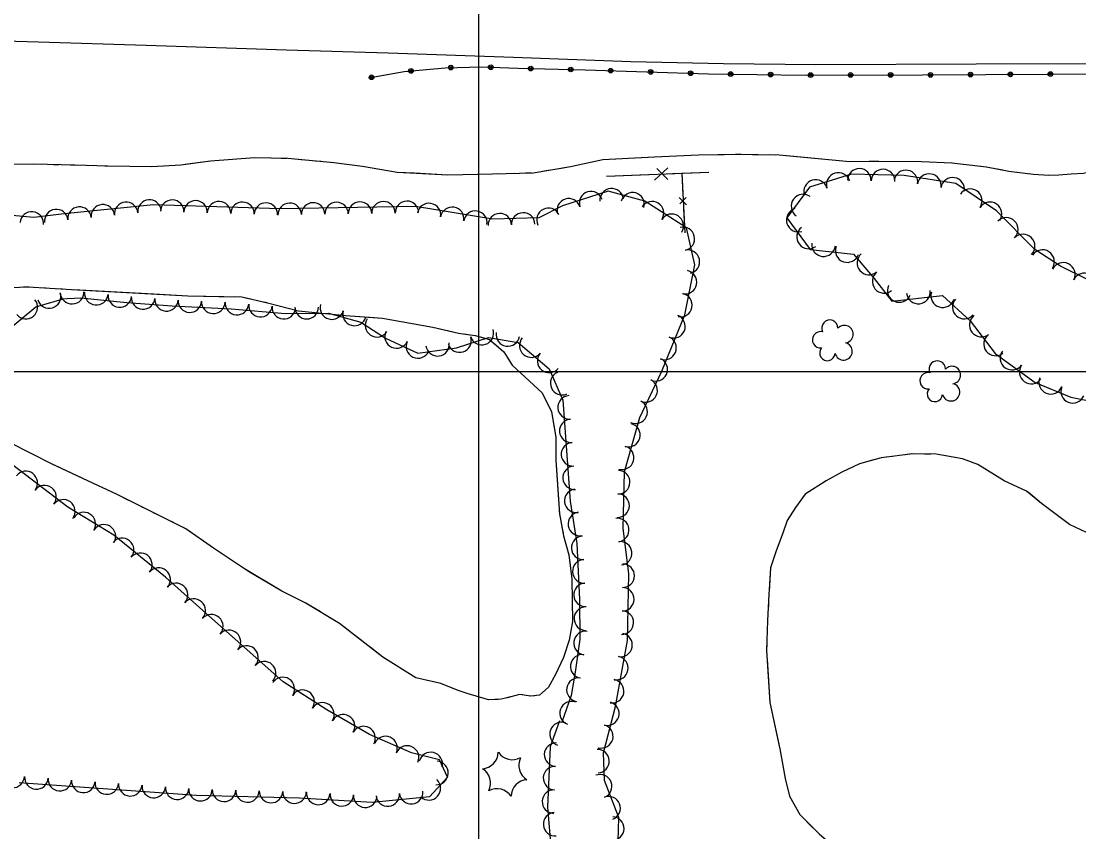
# Model space of a CAD drawing. Extents: x 353423 to 364002, y 127000 to 201942.
# Drawn here: x 359844.4 to 360203.9, y 147843.6 to 148118.9 of the extents above; entities that cross this region are included whole.
import ezdxf

# ---------------------------------------------------------------- set-up
doc = ezdxf.new("R2010")
doc.units = 0
for name, color, linetype in [('E_DTM_SlopeBottom', 7, 'Continuous'), ('E_DTM_SlopeTop', 7, 'Continuous'), ('E_FEN_Generic', 7, 'Continuous'), ('E_LAND_TreeLine', 7, 'Continuous'), ('E_MISCPROP', 7, 'Continuous'), ('E_STRUCT_WingWall', 7, 'Continuous')]:
    doc.layers.add(name, color=color, linetype=linetype)

msp = doc.modelspace()

# ---------------------------------------------------------------- linework, layer by layer
at = {"layer": 'E_DTM_SlopeBottom'}
for p, q in [((360064.19, 148069.16), (360059.72, 148064.93)), ((360064.15, 148065.11), (360060.49, 148068.93)), ((360068.1, 148059.08), (360070.59, 148056.52)), ((360070.45, 148059.08), (360068.26, 148056.94))]:
    msp.add_line(p, q, dxfattribs=at)
for points in [[(360078.17, 148067.57), (360043.37, 148066.12)], [(360057.51, 148066.71), (360043.37, 148066.12)], [(360078.17, 148067.57), (360065.73, 148067.05)], [(360068.92, 148067.19), (360070.02, 148047.04)], [(360068.92, 148067.19), (360069.31, 148059.99)], [(360069.57, 148055.23), (360070.02, 148047.04)]]:
    msp.add_lwpolyline(points, dxfattribs=at)
at = {"layer": 'E_DTM_SlopeTop'}
msp.add_lwpolyline([(360311.88, 148104.25), (360267.11, 148104.56), (360215.21, 148104.49), (360168.94, 148104.36), (360114.46, 148104.13), (360083.07, 148104.44), (360051.59, 148105.17), (360011.72, 148106.59), (359969.15, 148108.04), (359934.63, 148109.1), (359886.97, 148110.69), (359850.34, 148111.82), (359807.75, 148113.04), (359764.02, 148114.52), (359725.17, 148115.78), (359685.35, 148117.07), (359623.69, 148117.98), (359560.81, 148118.58), (359511.41, 148119.12), (359472.24, 148119.52), (359443.1, 148119.87)], dxfattribs=at)
at = {"layer": 'E_FEN_Generic'}
for points in [[(360216.23, 148023.77), (360206.78, 148031.22), (360197.67, 148035.71), (360188.96, 148041.43), (360175.85, 148054.54), (360162.05, 148063.76), (360144.56, 148066.5), (360126.64, 148067.02), (360112.31, 148062.58), (360104.61, 148052.11), (360112.58, 148041.43), (360127.24, 148039.79), (360134.26, 148031.55), (360140.36, 148023.89), (360157.51, 148025.74), (360166.98, 148017.16), (360175.44, 148006.05), (360189.05, 147996.21), (360201.17, 147991.18), (360214.72, 147988.56), (360226.04, 147995.89), (360228.75, 148005.5), (360223.27, 148018.65), (360216.23, 148023.77)], [(360046.97, 147828.05), (360047.53, 147848.44), (360042.69, 147861.04), (360042.28, 147870.44), (360046.44, 147886.13), (360050.54, 147908.56), (360050.98, 147931.24), (360049.03, 147946.72), (360049.5, 147965.87), (360054.65, 147984.32), (360062.13, 148000.09), (360069.94, 148019.16), (360073.39, 148036.15), (360070.59, 148048.7), (360056.36, 148057.76), (360043.88, 148061.17), (360028.36, 148056.2), (360020.4, 148052.16), (360004.75, 148051.63), (359978.46, 148055.97), (359932.41, 148055.18), (359889.47, 148056.52), (359859.06, 148053.45), (359848.71, 148052.26), (359824.07, 148054.49)], [(359839.47, 148013.69), (359849.43, 148021.87), (359858.35, 148024.55)], [(359857.84, 148024.62), (359864.77, 148024.92), (359880.31, 148023.43), (359895.79, 148022.21), (359915.83, 148021.26), (359934.31, 148019.64), (359948.91, 148019.79), (359959.91, 148016.7), (359968.29, 148011.26), (359979.24, 148006.19), (359992.38, 148007.94), (360003.23, 148011.51), (360013.32, 148009.8), (360023.84, 148000.83), (360028.56, 147990.26), (360030.99, 147955.92), (360033.26, 147941.51), (360034.21, 147922.55), (360034.28, 147909.07), (360032.69, 147897.81), (360031.36, 147889.96), (360028.15, 147880.81)], [(359843.72, 147860.4), (359904.03, 147856.02), (359938.98, 147855.11), (359963.68, 147853.64), (359983.28, 147855.59), (359989.27, 147862.13), (359986.59, 147868.04), (359977.07, 147870.49), (359962.83, 147876.71), (359948.3, 147885.03), (359933.46, 147894.54), (359920.1, 147906.44), (359909.25, 147916.04), (359893.46, 147930.08), (359875.97, 147944.34), (359860.36, 147953.88), (359841.58, 147968.11)], [(360027.43, 147881.28), (360024.24, 147872.46), (360023.34, 147851.93), (360024.99, 147831.7)]]:
    msp.add_lwpolyline(points, dxfattribs=at)
for centre, radius, start, end in [((360122.13, 148063.41), 4.03, 17.246, 197.2307), ((360129.26, 148064.84), 4.03, 358.3417, 178.3264), ((360137.31, 148064.6), 4.03, 358.3417, 178.3264), ((360145.09, 148064.28), 4.03, 351.1144, 171.0991), ((360153.05, 148063.04), 4.03, 351.1144, 171.0991), ((360114.43, 148061.03), 4.03, 17.246, 197.2307), ((360161.01, 148061.79), 4.03, 351.1144, 171.0991), ((360038.11, 148057.13), 3.99, 17.7791, 197.7638), ((360045.11, 148058.11), 3.99, 5.2539, 185.2386), ((360052.22, 148056.73), 3.99, 344.732, 164.7166), ((360110.16, 148056.1), 4.03, 53.6431, 233.6278), ((360166.97, 148057.94), 4.03, 326.241, 146.2256), ((359864.28, 148051.88), 3.99, 5.7617, 185.7464), ((359872.21, 148052.68), 3.99, 5.7617, 185.7464), ((359880.14, 148053.48), 3.99, 5.7617, 185.7464), ((359888.07, 148054.28), 3.99, 5.7617, 185.7464), ((359895.75, 148054.23), 3.99, 358.2281, 178.2128), ((359903.72, 148053.99), 3.99, 358.2281, 178.2128), ((359911.69, 148053.74), 3.99, 358.2281, 178.2128), ((359919.65, 148053.49), 3.99, 358.2281, 178.2128), ((359927.62, 148053.24), 3.99, 358.2281, 178.2128), ((359935.69, 148053.15), 3.99, 0.988, 180.9726), ((359943.66, 148053.29), 3.99, 0.988, 180.9726), ((359951.63, 148053.42), 3.99, 0.988, 180.9726), ((359959.6, 148053.56), 3.99, 0.988, 180.9726), ((359967.57, 148053.7), 3.99, 0.988, 180.9726), ((359975.53, 148053.83), 3.99, 0.988, 180.9726), ((359983.06, 148053.09), 3.99, 350.6344, 170.6191), ((359990.93, 148051.8), 3.99, 350.6344, 170.6191), ((360023.62, 148051.46), 3.99, 26.8914, 206.876), ((360030.52, 148054.7), 3.99, 17.7791, 197.7638), ((360058.82, 148053.72), 3.99, 327.5115, 147.4961), ((360108.54, 148051.39), 4.03, 106.411, 286.3956), ((360173.67, 148053.46), 4.03, 326.241, 146.2256), ((359848.04, 148050.22), 3.99, 354.8216, 174.8063), ((359856.38, 148051.04), 3.99, 6.5846, 186.5692), ((359998.79, 148050.5), 3.99, 350.6344, 170.6191), ((360007.09, 148049.62), 3.99, 1.9514, 181.9361), ((360015.06, 148049.89), 3.99, 1.9514, 181.9361), ((360065.55, 148049.44), 3.99, 327.5115, 147.4961), ((360179.2, 148048.21), 4.03, 315.0208, 135.0055), ((360069.28, 148045.01), 3.99, 282.6075, 102.5922), ((360112.04, 148045.67), 4.03, 126.7426, 306.7273), ((360184.9, 148042.51), 4.03, 315.0208, 135.0055), ((360071.02, 148037.23), 3.99, 282.6075, 102.5922), ((360117.12, 148043.04), 4.03, 173.6344, 353.6191), ((360125.16, 148041.04), 4.03, 161.0359, 341.0205), ((360191.5, 148037.25), 4.03, 326.7078, 146.6925), ((360132.54, 148036.82), 4.03, 130.466, 310.4507), ((360070.08, 148030.29), 3.99, 258.5312, 78.5159), ((360137.74, 148030.58), 4.03, 128.5514, 308.5361), ((360198.58, 148032.91), 4.03, 333.7656, 153.7503), ((360205.81, 148029.35), 4.03, 333.7656, 153.7503), ((359853.93, 148025.4), 3.99, 196.6939, 16.6786), ((359861.74, 148026.88), 4, 182.4488, 2.4335), ((359870, 148026.52), 4, 174.5315, 354.5162), ((360142.84, 148027.48), 4.03, 155.9542, 335.9389), ((360149.34, 148026.98), 4.03, 186.1655, 6.1502), ((360157.6, 148025.72), 4.03, 163.2832, 343.2678), ((359846.06, 148021.81), 3.99, 219.3927, 39.3774), ((359877.95, 148025.76), 4, 174.5315, 354.5162), ((359885.87, 148025.09), 4, 175.4833, 355.468), ((359893.84, 148024.46), 4, 175.4833, 355.468), ((359901.75, 148024.02), 4, 177.319, 357.3037), ((359909.73, 148023.64), 4, 177.319, 357.3037), ((359917.79, 148023.19), 4, 174.9751, 354.9597), ((359925.75, 148022.49), 4, 174.9751, 354.9597), ((360068.49, 148022.48), 3.99, 258.5312, 78.5159), ((360164.94, 148021.85), 4.03, 137.8096, 317.7943), ((359933.7, 148021.79), 4, 174.9751, 354.9597), ((359941.48, 148021.8), 4, 180.6199, 0.6046), ((359950.04, 148021.65), 4, 164.3268, 344.3115), ((359957.73, 148019.49), 4, 164.3268, 344.3115), ((359965.36, 148015.66), 4, 146.9852, 326.9699), ((360066.12, 148015.32), 3.99, 247.7142, 67.6989), ((360119.23, 148014.67), 2.78, 359.468, 207.241), ((360170.71, 148015.74), 4.03, 127.2832, 307.2678), ((359972.01, 148011.84), 4, 155.1635, 335.1482), ((360001, 148012.98), 4, 198.2364, 18.2211), ((360009.82, 148012.51), 4, 170.4092, 350.3938), ((360116.1, 148010.7), 2.78, 76.145, 277.1561), ((360124.21, 148012.65), 2.97, 276.4971, 137.731), ((360175.59, 148009.33), 4.03, 127.2832, 307.2678), ((359979.26, 148008.48), 4, 155.1635, 335.1482), ((359985.95, 148009.19), 4, 187.5874, 7.5721), ((359993.41, 148010.48), 4, 198.2364, 18.2211), ((360017.79, 148008.74), 4, 139.5326, 319.5173), ((360063.09, 148007.95), 3.99, 247.7142, 67.6989), ((360123.9, 148006.8), 2.97, 194.148, 77.1212), ((360023.86, 148003.55), 4, 139.5326, 319.5173), ((360118.41, 148006.22), 2.61, 138.8532, 356.7858), ((360181.16, 148004.51), 4.03, 144.1576, 324.1422), ((360060.1, 148000.68), 3.99, 244.6477, 64.6324), ((360155.75, 148000.78), 2.78, 359.468, 207.241), ((360160.73, 147998.75), 2.97, 276.4971, 137.731), ((360187.69, 147999.79), 4.03, 144.1576, 324.1422), ((360028.29, 147995.98), 4, 114.0727, 294.0574), ((360152.62, 147996.8), 2.78, 76.145, 277.1561), ((360194.35, 147996.3), 4.03, 157.4822, 337.4669), ((360056.68, 147993.48), 3.99, 244.6477, 64.6324), ((360160.42, 147992.9), 2.97, 194.148, 77.1212), ((360201.79, 147993.21), 4.03, 157.4822, 337.4669), ((360030.83, 147987.76), 4, 94.0577, 274.0424), ((360154.93, 147992.32), 2.61, 138.8532, 356.7858), ((360053.27, 147986.28), 3.99, 244.6477, 64.6324), ((360031.4, 147979.79), 4, 94.0577, 274.0424), ((360050.82, 147978.34), 3.99, 254.4209, 74.4056), ((360031.96, 147971.82), 4, 94.0577, 274.0424), ((360048.67, 147970.66), 3.99, 254.4209, 74.4056), ((359846.02, 147962.11), 4, 322.8634, 142.8481), ((360032.52, 147963.85), 4, 94.0577, 274.0424), ((360047.33, 147962.35), 3.99, 268.5867, 88.5714), ((359852.4, 147957.28), 4, 322.8634, 142.8481), ((360033.08, 147956.06), 4, 98.9709, 278.9556), ((360047.13, 147954.38), 3.99, 268.5867, 88.5714), ((359858.78, 147952.45), 4, 322.8634, 142.8481), ((359865.75, 147948.13), 4, 328.5719, 148.5565), ((360034.33, 147948.17), 4, 98.9709, 278.9556), ((359872.58, 147943.96), 4, 328.5719, 148.5565), ((360047, 147946.1), 3.99, 277.1901, 97.1747), ((360035.43, 147940.04), 4, 92.8788, 272.8635), ((359878.76, 147939.37), 4, 320.8335, 140.8182), ((360048, 147938.19), 3.99, 277.1901, 97.1747), ((359884.96, 147934.31), 4, 320.8335, 140.8182), ((359891.16, 147929.26), 4, 320.8335, 140.8182), ((360035.83, 147932.06), 4, 92.8788, 272.8635), ((360048.88, 147930.58), 3.99, 268.8985, 88.8832), ((359897.1, 147924.05), 4, 318.359, 138.3437), ((360036.23, 147924.08), 4, 92.8788, 272.8635), ((360048.73, 147922.61), 3.99, 268.8985, 88.8832), ((359903.08, 147918.73), 4, 318.359, 138.3437), ((360036.34, 147916), 4, 90.3052, 270.2899), ((360048.57, 147914.64), 3.99, 268.8985, 88.8832), ((359909.06, 147913.41), 4, 318.5052, 138.4898), ((359915.05, 147908.11), 4, 318.5052, 138.4898), ((360036.21, 147907.72), 4, 81.9716, 261.9563), ((360048.14, 147907.04), 3.99, 259.6532, 79.6378), ((359921.03, 147902.81), 4, 318.3135, 138.2982), ((359927.01, 147897.49), 4, 318.3135, 138.2982), ((360035.09, 147899.81), 4, 81.9716, 261.9563), ((360046.71, 147899.2), 3.99, 259.6532, 79.6378), ((359933.36, 147892.12), 4, 327.351, 147.3356), ((360033.81, 147891.86), 4, 80.3786, 260.3632), ((360045.28, 147891.36), 3.99, 259.6532, 79.6378), ((359940.09, 147887.8), 4, 327.351, 147.3356), ((359946.83, 147883.49), 4, 327.351, 147.3356), ((360031.45, 147883.89), 4, 70.669, 250.6536), ((360043.65, 147883.73), 3.99, 255.1417, 75.1264), ((359953.85, 147879.44), 4, 330.1885, 150.1732), ((359960.79, 147875.46), 4, 330.1885, 150.1732), ((360028.03, 147876.83), 3.99, 70.1315, 250.1162), ((360041.6, 147876.03), 3.99, 255.1417, 75.1264), ((359968.27, 147872.05), 4, 336.445, 156.4297), ((359975.6, 147868.85), 4, 336.445, 156.4297), ((360026.21, 147869.8), 3.99, 87.4978, 267.4824), ((359983.62, 147866.64), 4, 345.543, 165.5277), ((360000.87, 147870.75), 5.72, 273.2848, 359.0497), ((360011.38, 147873.8), 5.72, 213.2848, 299.0497), ((360019.27, 147866.22), 5.72, 153.2848, 239.0497), ((360040.31, 147867.61), 3.99, 272.4985, 92.4832), ((359985.55, 147863.59), 4, 267.0004, 86.985), ((359998.25, 147860.13), 5.72, 333.2848, 59.0497), ((360025.86, 147861.84), 3.99, 87.4978, 267.4824), ((359841.53, 147862.55), 4, 178.521, 358.5057), ((359849.62, 147862.07), 4, 175.8556, 355.8403), ((359857.59, 147861.49), 4, 175.8556, 355.8403), ((359865.57, 147860.91), 4, 175.8556, 355.8403), ((359983, 147858.39), 4, 227.5048, 47.4894), ((360016.66, 147855.6), 5.72, 93.2848, 179.0497), ((360041.21, 147859.07), 3.99, 291.0522, 111.0369), ((359873.55, 147860.33), 4, 175.8556, 355.8403), ((359881.53, 147859.75), 4, 175.8556, 355.8403), ((359889.51, 147859.17), 4, 175.8556, 355.8403), ((359897.48, 147858.59), 4, 175.8556, 355.8403), ((359905.37, 147858.08), 4, 178.5112, 358.4959), ((359913.36, 147857.87), 4, 178.5112, 358.4959), ((359921.36, 147857.66), 4, 178.5112, 358.4959), ((359929.36, 147857.45), 4, 178.5112, 358.4959), ((360006.15, 147852.55), 5.72, 33.2848, 119.0497), ((360025.51, 147853.87), 3.99, 87.4978, 267.4824), ((359937.35, 147857.24), 4, 178.5112, 358.4959), ((359945.41, 147856.82), 4, 176.6192, 356.6039), ((359953.4, 147856.35), 4, 176.6192, 356.6039), ((359961.38, 147855.88), 4, 176.6192, 356.6039), ((359969.02, 147856.28), 4, 185.6939, 5.6786), ((359976.98, 147857.07), 4, 185.6939, 5.6786), ((360044.07, 147851.63), 3.99, 291.0522, 111.0369), ((360025.9, 147846.18), 3.99, 94.6787, 274.6634), ((360045.34, 147844.75), 3.99, 268.4149, 88.3996)]:
    msp.add_arc(centre, radius, start, end, dxfattribs=at)
at = {"layer": 'E_LAND_TreeLine'}
for p, q in [((360000, 147000), (360000, 149500)), ((360000, 147500), (360000, 149000)), ((360000, 147500), (360000, 149000)), ((358000, 148000), (363000, 148000)), ((359000, 148000), (363000, 148000)), ((359000, 148000), (360500, 148000)), ((360000, 145000), (360000, 148000)), ((360000, 148000), (362000, 148000))]:
    msp.add_line(p, q, dxfattribs=at)
at = {"layer": 'E_MISCPROP'}
msp.add_lwpolyline([(359962.52, 148099.68), (359974.65, 148101.83), (359988.53, 148103.1), (360000.94, 148103.42), (360013.24, 148102.94), (360036.12, 148102.39), (360078.02, 148101.06), (360110.86, 148100.64), (360150.69, 148100.68), (360215.24, 148101.09), (360261.98, 148101.12), (360283.02, 148100.96), (360295.9, 148100.02), (360304.16, 148098.49), (360311.72, 148097.17), (360315.13, 148096.43)], dxfattribs=at)
msp.add_lwpolyline([(359962.52, 148099.68), (359974.65, 148101.83), (359988.53, 148103.1), (360000.94, 148103.42), (360013.24, 148102.94), (360036.12, 148102.39), (360078.02, 148101.06), (360110.86, 148100.64), (360150.69, 148100.68), (360215.24, 148101.09), (360261.98, 148101.12), (360283.02, 148100.96), (360295.9, 148100.02), (360304.16, 148098.49), (360311.72, 148097.17), (360315.13, 148096.43)], dxfattribs=at)
for centre, radius in [((359976.91, 148102.04), 0.791), ((359976.91, 148102.04), 0.399), ((359990.45, 148103.15), 0.791), ((359990.45, 148103.15), 0.399), ((360004.03, 148103.3), 0.791), ((360004.03, 148103.3), 0.399), ((360017.61, 148102.84), 0.791), ((360017.61, 148102.84), 0.399), ((360031.19, 148102.51), 0.791), ((360031.19, 148102.51), 0.399), ((360044.77, 148102.12), 0.791), ((360044.77, 148102.12), 0.399), ((360058.36, 148101.68), 0.791), ((360058.36, 148101.68), 0.399), ((360071.94, 148101.25), 0.791), ((359963.51, 148099.86), 0.791), ((359963.51, 148099.86), 0.399), ((360071.94, 148101.25), 0.399), ((360085.52, 148100.96), 0.791), ((360085.52, 148100.96), 0.399), ((360099.11, 148100.79), 0.791), ((360099.11, 148100.79), 0.399), ((360112.69, 148100.64), 0.791), ((360112.69, 148100.64), 0.399), ((360126.28, 148100.65), 0.791), ((360126.28, 148100.65), 0.399), ((360139.87, 148100.67), 0.791), ((360139.87, 148100.67), 0.399), ((360153.45, 148100.69), 0.791), ((360153.45, 148100.69), 0.399), ((360167.04, 148100.78), 0.791), ((360167.04, 148100.78), 0.399), ((360180.63, 148100.87), 0.791), ((360180.63, 148100.87), 0.399), ((360194.21, 148100.95), 0.791), ((360194.21, 148100.96), 0.399)]:
    msp.add_circle(centre, radius, dxfattribs=at)
at = {"layer": 'E_STRUCT_WingWall'}
for points in [[(360205.49, 148067.22), (360201.26, 148066.96), (360197.09, 148066.62), (360193.69, 148066.5), (360188.42, 148066.84), (360180.12, 148067.92), (360172.51, 148069.33), (360160.74, 148070.73), (360150.43, 148071.1), (360135.92, 148071.24), (360126.01, 148071.19), (360101.98, 148073.44), (360087.6, 148073.64), (360074.65, 148073.42), (360059.71, 148072.77), (360042.07, 148071.81), (360031.14, 148069.43), (360018.48, 148067.33), (360004.66, 148066.99), (359989.45, 148066.66), (359972.17, 148067.55), (359960.47, 148069.52), (359950.65, 148070.86), (359935.09, 148072.27), (359923.75, 148072.46), (359908.74, 148071.33), (359898.66, 148070.02), (359888.84, 148069.47), (359873.91, 148069.68), (359862.7, 148069.97), (359848.81, 148070.36), (359839.3, 148070.3)], [(360083.29, 148073.57), (360074.65, 148073.42), (360059.71, 148072.77), (360055.19, 148072.52)], [(360089.11, 148073.62), (360087.6, 148073.64), (360087.17, 148073.64)], [(360094.93, 148073.54), (360092.99, 148073.57)], [(360100.74, 148073.46), (360098.8, 148073.49)], [(360132.64, 148071.22), (360126.01, 148071.19), (360104.61, 148073.2)], [(359851.52, 148070.28), (359848.81, 148070.36), (359839.3, 148070.3), (359827.21, 148071.31), (359823.45, 148071.52)], [(359857.34, 148070.12), (359855.4, 148070.17)], [(359863.16, 148069.96), (359862.7, 148069.97), (359861.22, 148070.01)], [(359868.97, 148069.81), (359867.04, 148069.86)], [(359900.94, 148070.31), (359898.66, 148070.02), (359888.84, 148069.47), (359873.91, 148069.68), (359872.85, 148069.71)], [(359928.95, 148072.38), (359923.75, 148072.46), (359908.74, 148071.33), (359900.94, 148070.31)], [(359934.77, 148072.27), (359932.83, 148072.31)], [(359940.56, 148071.77), (359938.63, 148071.95)], [(359946.36, 148071.25), (359944.42, 148071.42)], [(359978.08, 148067.25), (359972.17, 148067.55), (359960.47, 148069.52), (359950.65, 148070.86), (359950.22, 148070.9)], [(360055.19, 148072.52), (360042.07, 148071.81), (360031.14, 148069.43), (360027.4, 148068.8)], [(360160.76, 148070.73), (360160.74, 148070.73), (360150.43, 148071.1), (360135.92, 148071.24), (360132.64, 148071.22)], [(360166.54, 148070.04), (360164.61, 148070.27)], [(360172.32, 148069.36), (360170.39, 148069.58)], [(360006.18, 148067.03), (360004.66, 148066.99), (359989.45, 148066.66), (359978.08, 148067.25)], [(360012, 148067.17), (360010.06, 148067.12)], [(360017.82, 148067.31), (360015.88, 148067.26)], [(360023.57, 148068.17), (360021.65, 148067.85)], [(360178.04, 148068.3), (360176.13, 148068.66)], [(360209.54, 148068.16), (360205.49, 148067.22), (360201.26, 148066.96), (360197.09, 148066.62), (360193.69, 148066.5), (360188.42, 148066.84), (360181.87, 148067.69)], [(359838.07, 148028.38), (359846.83, 148028.75), (359861.55, 148027.83), (359901.11, 148025.69), (359919.39, 148025.27), (359928.2, 148023.31), (359938.69, 148020.5), (359954.64, 148018.91), (359967.27, 148018.11), (359984.29, 148014.95), (359993.07, 148013.01), (359998.77, 148012.17), (360003.6, 148010.81), (360008.44, 148006.63), (360011.32, 148002.07), (360021.47, 147992.75), (360024.68, 147986.29), (360026.15, 147977.7), (360026.12, 147969.84), (360027.36, 147951.64), (360028.77, 147944.1), (360030.61, 147937.64), (360031.58, 147929.37), (360031.85, 147915.09), (360030.64, 147908.75)], [(359845.29, 148028.69), (359846.83, 148028.75), (359847.18, 148028.73)], [(359850.95, 148028.49), (359852.83, 148028.38)], [(359856.6, 148028.14), (359858.48, 148028.02)], [(359862.25, 148027.79), (359889.58, 148026.32)], [(359889.58, 148026.32), (359901.11, 148025.69), (359916.93, 148025.33)], [(359920.68, 148024.98), (359922.52, 148024.57)], [(359926.21, 148023.75), (359928.05, 148023.34)], [(359931.7, 148022.37), (359933.52, 148021.88)], [(359937.17, 148020.9), (359938.69, 148020.5), (359954.64, 148018.91), (359964.39, 148018.29)], [(359964.39, 148018.29), (359967.27, 148018.11), (359984.29, 148014.95), (359991.29, 148013.41)], [(359995, 148012.73), (359996.87, 148012.45)], [(360000.56, 148011.67), (360002.38, 148011.16)], [(360005.49, 148009.18), (360006.92, 148007.94)], [(360009.38, 148005.13), (360011.32, 148002.07), (360021.47, 147992.75), (360024.68, 147986.29), (360025.15, 147983.57)], [(360025.15, 147983.57), (360026.15, 147977.7), (360026.12, 147969.84), (360027.04, 147956.32)], [(359856.25, 147967.9), (359855, 147968.49), (359840.7, 147975.67), (359832.51, 147981.38)], [(359987.03, 147893.98), (359978.56, 147895.89), (359967.4, 147902.96), (359952.62, 147914.39), (359941.01, 147921.39), (359933, 147925.35), (359920.38, 147932.9), (359909.81, 147939.93), (359900.45, 147946.51), (359877.04, 147958.15), (359867.16, 147962.8), (359855, 147968.49), (359840.7, 147975.67)], [(360210.34, 147943.4), (360200.71, 147948.02), (360191.13, 147955.14), (360186.12, 147959.36), (360178.51, 147962.79), (360169.59, 147968.31), (360164.35, 147970.3), (360155.4, 147971.84), (360147.45, 147971.98), (360136.73, 147970.58), (360129.28, 147968.62), (360123.3, 147965.72), (360118.04, 147962.82), (360110.91, 147958.29), (360107.57, 147953.74)], [(360134.1, 147969.89), (360129.28, 147968.62), (360123.3, 147965.72), (360118.04, 147962.82), (360110.91, 147958.29), (360107.57, 147953.74)], [(360140.54, 147971.08), (360138.37, 147970.8)], [(360147.05, 147971.93), (360144.88, 147971.65)], [(360153.61, 147971.87), (360151.42, 147971.91)], [(360186.73, 147958.85), (360186.12, 147959.36), (360178.51, 147962.79), (360169.59, 147968.31), (360164.35, 147970.3), (360157.95, 147971.4)], [(359880.99, 147956.19), (359877.04, 147958.15), (359867.16, 147962.8), (359856.25, 147967.9)], [(360213.43, 147942.09), (360210.34, 147943.4), (360200.71, 147948.02), (360191.13, 147955.14), (360186.73, 147958.85)], [(359886.06, 147953.67), (359884.37, 147954.51)], [(359891.13, 147951.14), (359889.44, 147951.99)], [(360027.3, 147952.55), (360027.36, 147951.64), (360027.54, 147950.68)], [(360107.57, 147953.74), (360104.78, 147949.39), (360103.37, 147945.37), (360100.91, 147938.7), (360099.08, 147933.24), (360098.52, 147924.17), (360098.06, 147915.4), (360097.77, 147905.2), (360098.91, 147887.55), (360102.21, 147871.75), (360104.06, 147861.77), (360105.53, 147855.75), (360109.01, 147849.52), (360115.58, 147842.9), (360122.12, 147837.38), (360128.44, 147833.18), (360134.74, 147830.1), (360144.19, 147826.23), (360151.79, 147823.86), (360163.12, 147821.08), (360170.16, 147818.39), (360178.78, 147815.59), (360195.54, 147809.74), (360219.67, 147801.21)], [(360107.57, 147953.74), (360104.78, 147949.39), (360103.37, 147945.37), (360100.91, 147938.7), (360099.08, 147933.24), (360098.58, 147925.2)], [(359896.2, 147948.62), (359894.51, 147949.46)], [(359922.32, 147931.73), (359920.38, 147932.9), (359909.81, 147939.93), (359900.45, 147946.51), (359899.58, 147946.94)], [(360028.23, 147946.97), (360028.58, 147945.12)], [(360029.52, 147941.46), (360030.04, 147939.65)], [(360030.8, 147935.96), (360031.58, 147929.37), (360031.85, 147915.09), (360030.64, 147908.75)], [(359946.15, 147918.29), (359941.01, 147921.39), (359933, 147925.35), (359922.32, 147931.73)], [(360098.35, 147921.02), (360098.24, 147918.93)], [(359950.99, 147915.37), (359949.38, 147916.34)], [(359955.6, 147912.08), (359954.1, 147913.24)], [(360098.04, 147914.75), (360097.98, 147912.66)], [(359960.08, 147908.62), (359958.59, 147909.77)], [(360030.64, 147908.75), (360028.77, 147902.79), (360026.05, 147897.06), (360023.62, 147892.78), (360020.58, 147890.02), (360017.65, 147889.68), (360013.79, 147890.24), (360009.6, 147889.15), (360007.53, 147888.61), (360003.26, 147888.43), (359995.96, 147890.59), (359992.93, 147891.66), (359987.03, 147893.98)], [(360030.64, 147908.75), (360028.77, 147902.79), (360026.05, 147897.06), (360023.62, 147892.78), (360021.46, 147890.82)], [(360097.86, 147908.48), (360097.81, 147906.38)], [(359987.03, 147893.98), (359978.56, 147895.89), (359967.4, 147902.96), (359963.07, 147906.31)], [(360097.97, 147902.21), (360098.91, 147887.55), (360102.11, 147872.22)], [(360006.53, 147888.57), (360003.26, 147888.43), (359995.96, 147890.59), (359992.93, 147891.66), (359987.03, 147893.98)], [(360014.77, 147890.1), (360013.79, 147890.24), (360013.38, 147890.14)], [(360010.65, 147889.42), (360009.6, 147889.15), (360009.29, 147889.07)], [(360018.96, 147889.83), (360017.65, 147889.68), (360017.56, 147889.69)], [(360102.11, 147872.22), (360102.21, 147871.75), (360104.06, 147861.77), (360105.53, 147855.75), (360109.01, 147849.52), (360113.51, 147844.99)]]:
    msp.add_lwpolyline(points, dxfattribs=at)

doc.saveas('drawing.dxf')
